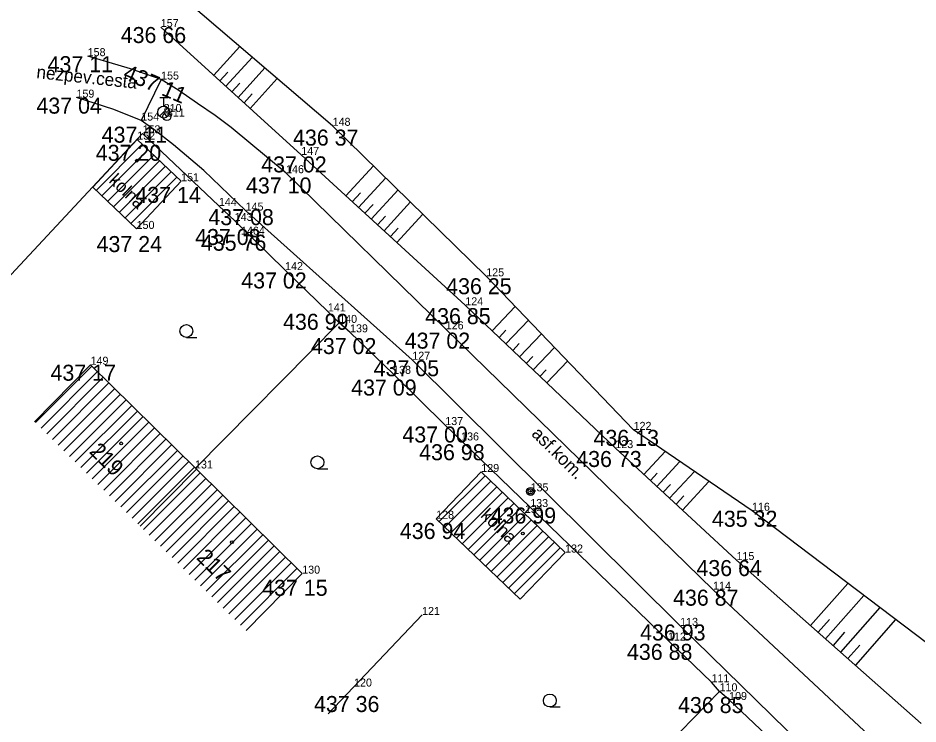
# Model space of a CAD drawing. Extents: x -559180 to -551373, y -1076947 to -1072071.
# Drawn here: x -554114.4 to -554058.2, y -1073982.9 to -1073938.8 of the extents above; entities that cross this region are included whole.
import ezdxf

# ---------------------------------------------------------------- set-up
doc = ezdxf.new("R2010")
doc.units = 0
for name, color, linetype in [('12_PLOTY', 7, 'Continuous'), ('14_BUDOVY', 7, 'Continuous'), ('17_KOMUNIKACE', 7, 'Continuous'), ('1_VODA_ZN', 7, 'Continuous'), ('20_EL_ZN', 7, 'Continuous'), ('26_SRAFY', 7, 'Continuous'), ('27_HRANA_PATA', 7, 'Continuous'), ('2_VODOVOD', 7, 'Continuous'), ('32', 7, 'Continuous'), ('3_BODY', 7, 'Continuous'), ('45_ZN_KULTURY', 7, 'Continuous'), ('47_ZN_STAV_OBJ$', 7, 'Continuous'), ('52_POPIS_UCELOVY', 7, 'Continuous'), ('54_C_POPISNA', 7, 'Continuous'), ('6_VYSKY', 7, 'Continuous')]:
    doc.layers.add(name, color=color, linetype=linetype)

# ---------------------------------------------------------------- blocks, each defined once
blk = doc.blocks.new('SLDP')
at = {"layer": '20_EL_ZN'}
for radius in [0.25, 0.158, 0.05]:
    blk.add_circle((0, 0), radius, dxfattribs=at)
blk = doc.blocks.new('BZ')
at = {"layer": '47_ZN_STAV_OBJ$'}
blk.add_circle((0, 0), 0.0875, dxfattribs=at)
blk = doc.blocks.new('ZAHRAD')
at = {"layer": '45_ZN_KULTURY'}
blk.add_line((0, 0), (0.65, 0.003), dxfattribs=at)
blk.add_circle((0, 0.403), 0.403, dxfattribs=at)
blk = doc.blocks.new('HYP')
at = {"layer": '1_VODA_ZN'}
for p, q in [((-0.25, 0.9), (0.25, 0.9)), ((0, 0.375), (0, 0.9)), ((-0.265, -0.265), (0.265, 0.265))]:
    blk.add_line(p, q, dxfattribs=at)
blk.add_circle((0, 0), 0.375, dxfattribs=at)
blk = doc.blocks.new('SV')
at = {"layer": '1_VODA_ZN'}
blk.add_circle((0, 0), 0.25, dxfattribs=at)
blk = doc.blocks.new('POINT_DISPLAY')
blk.add_line((0, 0), (0, 0))

msp = doc.modelspace()

# ---------------------------------------------------------------- linework, layer by layer
at = {"layer": '12_PLOTY'}
for p, q in [((-554094.78, -1073945.58), (-554103.93, -1073937.77)), ((-554085.18, -1073954.98), (-554094.78, -1073945.58)), ((-554117.32, -1073957.49), (-554106.66, -1073946.05)), ((-554106.66, -1073946.05), (-554101.89, -1073950.58)), ((-554100.9, -1073951.52), (-554101.89, -1073950.58)), ((-554100.9, -1073951.52), (-554097.75, -1073954.59)), ((-554095.08, -1073957.17), (-554097.75, -1073954.59)), ((-554075.97, -1073964.57), (-554085.18, -1073954.98)), ((-554094.37, -1073957.89), (-554095.08, -1073957.17)), ((-554103.361, -1073966.96), (-554094.37, -1073957.89)), ((-554093.69, -1073958.48), (-554094.37, -1073957.89)), ((-554091, -1073961.07), (-554093.69, -1073958.48)), ((-554091, -1073961.07), (-554087.74, -1073964.27)), ((-554086.75, -1073965.23), (-554087.74, -1073964.27)), ((-554068.57, -1073969.62), (-554075.97, -1073964.57)), ((-554086.75, -1073965.23), (-554082.43, -1073969.39)), ((-554082.43, -1073969.39), (-554082.789, -1073969.793)), ((-554082.43, -1073969.39), (-554073.82, -1073977.73)), ((-554054.42, -1073980.34), (-554068.57, -1073969.62)), ((-554095.052, -1073982.295), (-554089.19, -1073976.13)), ((-554071.1, -1073980.33), (-554073.82, -1073977.73)), ((-554070.6, -1073980.9), (-554071.1, -1073980.33)), ((-554070.6, -1073980.9), (-554079.705, -1073990.195)), ((-554070, -1073981.44), (-554070.6, -1073980.9)), ((-554067.28, -1073984), (-554070, -1073981.44))]:
    msp.add_line(p, q, dxfattribs=at)
at = {"layer": '14_BUDOVY'}
for p, q in [((-554109.77, -1073949.42), (-554106.99, -1073946.44)), ((-554104.25, -1073949.04), (-554106.99, -1073946.44)), ((-554107.03, -1073952.02), (-554104.25, -1073949.04)), ((-554107.03, -1073952.02), (-554109.77, -1073949.42)), ((-554113.421, -1073964.06), (-554109.91, -1073960.5)), ((-554103.295, -1073967.025), (-554109.91, -1073960.5)), ((-554106.806, -1073970.585), (-554103.295, -1073967.025)), ((-554096.68, -1073973.55), (-554103.295, -1073967.025)), ((-554088.31, -1073970.12), (-554085.49, -1073967.2)), ((-554085.49, -1073967.2), (-554080.25, -1073972.23)), ((-554088.31, -1073970.12), (-554083.07, -1073975.15)), ((-554083.07, -1073975.15), (-554080.25, -1073972.23)), ((-554100.191, -1073977.11), (-554096.68, -1073973.55))]:
    msp.add_line(p, q, dxfattribs=at)
at = {"layer": '17_KOMUNIKACE'}
for p, q in [((-554105.5, -1073942.69), (-554106.74, -1073945.25)), ((-554087.71, -1073958.29), (-554097.69, -1073948.54)), ((-554089.8, -1073960.19), (-554100.22, -1073950.87)), ((-554071, -1073974.55), (-554087.71, -1073958.29)), ((-554073.06, -1073976.81), (-554089.8, -1073960.19)), ((-554059.72, -1073985.07), (-554071, -1073974.55)), ((-554062.1, -1073987.51), (-554073.06, -1073976.81))]:
    msp.add_line(p, q, dxfattribs=at)
for points in [[(-554105.5, -1073942.69), (-554107.414, -1073942.012), (-554110.09, -1073941.23)], [(-554097.69, -1073948.54), (-554101.122, -1073945.683), (-554102.123, -1073944.933), (-554103.217, -1073944.176), (-554104.394, -1073943.367), (-554105.5, -1073942.69)], [(-554106.74, -1073945.25), (-554108.457, -1073944.571), (-554110.79, -1073943.82)], [(-554100.22, -1073950.87), (-554102.838, -1073948.376), (-554104.731, -1073946.768), (-554105.959, -1073945.809), (-554106.74, -1073945.25)]]:
    msp.add_lwpolyline(points, dxfattribs=at)
at = {"layer": '26_SRAFY'}
for p, q in [((-554100.577, -1073940.632), (-554102.208, -1073942.424)), ((-554099.798, -1073941.297), (-554101.451, -1073943.113)), ((-554101.337, -1073942.227), (-554101.829, -1073942.769)), ((-554099.019, -1073941.962), (-554100.693, -1073943.802)), ((-554098.239, -1073942.627), (-554099.936, -1073944.491)), ((-554100.573, -1073942.909), (-554101.072, -1073943.458)), ((-554099.809, -1073943.591), (-554100.315, -1073944.147)), ((-554092.231, -1073948.076), (-554093.952, -1073949.954)), ((-554091.461, -1073948.83), (-554093.158, -1073950.681)), ((-554090.692, -1073949.583), (-554092.364, -1073951.409)), ((-554093.042, -1073949.758), (-554093.555, -1073950.318)), ((-554092.256, -1073950.493), (-554092.761, -1073951.045)), ((-554089.922, -1073950.337), (-554091.57, -1073952.136)), ((-554091.469, -1073951.229), (-554091.967, -1073951.772)), ((-554089.153, -1073951.09), (-554090.777, -1073952.863)), ((-554090.683, -1073951.964), (-554091.174, -1073952.499)), ((-554083.366, -1073956.869), (-554084.81, -1073958.388)), ((-554082.549, -1073957.72), (-554083.956, -1073959.199)), ((-554083.955, -1073958.344), (-554084.383, -1073958.793)), ((-554081.732, -1073958.57), (-554083.103, -1073960.011)), ((-554083.113, -1073959.167), (-554083.529, -1073959.605)), ((-554080.915, -1073959.421), (-554082.249, -1073960.823)), ((-554082.27, -1073959.991), (-554082.676, -1073960.417)), ((-554080.098, -1073960.271), (-554081.395, -1073961.635)), ((-554081.427, -1073960.814), (-554081.822, -1073961.229)), ((-554073.994, -1073965.919), (-554075.324, -1073967.359)), ((-554073.083, -1073966.541), (-554074.522, -1073968.099)), ((-554074.508, -1073967.279), (-554074.923, -1073967.729)), ((-554072.172, -1073967.162), (-554073.721, -1073968.84)), ((-554073.673, -1073967.984), (-554074.122, -1073968.47)), ((-554071.261, -1073967.784), (-554072.919, -1073969.58)), ((-554072.839, -1073968.689), (-554073.32, -1073969.21)), ((-554062.575, -1073974.162), (-554064.905, -1073976.797)), ((-554061.582, -1073974.914), (-554063.974, -1073977.62)), ((-554060.589, -1073975.667), (-554063.043, -1073978.443)), ((-554063.731, -1073976.408), (-554064.439, -1073977.209)), ((-554059.595, -1073976.419), (-554062.112, -1073979.266)), ((-554062.781, -1073977.209), (-554063.508, -1073978.032)), ((-554061.832, -1073978.011), (-554062.577, -1073978.855))]:
    msp.add_line(p, q, dxfattribs=at)
at = {"layer": '27_HRANA_PATA'}
for p, q in [((-554096.74, -1073947.4), (-554105.52, -1073939.41)), ((-554086.49, -1073956.79), (-554096.74, -1073947.4)), ((-554077.11, -1073965.71), (-554086.49, -1073956.79)), ((-554069.54, -1073972.7), (-554077.11, -1073965.71)), ((-554057.99, -1073982.91), (-554069.54, -1073972.7))]:
    msp.add_line(p, q, dxfattribs=at)
at = {"layer": '2_VODOVOD'}
msp.add_line((-554105.14, -1073945), (-554105.34, -1073944.72), dxfattribs=at)
at = {"layer": '32'}
for p, q in [((-554109.57, -1073949.61), (-554106.687, -1073946.727)), ((-554109.207, -1073949.954), (-554106.324, -1073947.072)), ((-554108.844, -1073950.299), (-554105.961, -1073947.416)), ((-554108.481, -1073950.643), (-554105.599, -1073947.76)), ((-554108.118, -1073950.987), (-554105.236, -1073948.105)), ((-554107.756, -1073951.331), (-554104.873, -1073948.449)), ((-554107.393, -1073951.676), (-554104.51, -1073948.793)), ((-554113.362, -1073964.118), (-554109.826, -1073960.582)), ((-554113.006, -1073964.469), (-554109.47, -1073960.934)), ((-554112.65, -1073964.82), (-554109.114, -1073961.285)), ((-554112.294, -1073965.172), (-554108.758, -1073961.636)), ((-554111.938, -1073965.523), (-554108.403, -1073961.987)), ((-554111.582, -1073965.874), (-554108.047, -1073962.338)), ((-554111.226, -1073966.225), (-554107.691, -1073962.689)), ((-554110.87, -1073966.576), (-554107.335, -1073963.04)), ((-554110.514, -1073966.927), (-554106.979, -1073963.392)), ((-554110.158, -1073967.278), (-554106.623, -1073963.743)), ((-554109.802, -1073967.629), (-554106.267, -1073964.094)), ((-554109.446, -1073967.981), (-554105.911, -1073964.445)), ((-554109.09, -1073968.332), (-554105.555, -1073964.796)), ((-554108.734, -1073968.683), (-554105.199, -1073965.147)), ((-554108.378, -1073969.034), (-554104.843, -1073965.498)), ((-554108.022, -1073969.385), (-554104.487, -1073965.849)), ((-554107.666, -1073969.736), (-554104.131, -1073966.201)), ((-554107.31, -1073970.087), (-554103.775, -1073966.552)), ((-554106.955, -1073970.438), (-554103.419, -1073966.903)), ((-554106.599, -1073970.79), (-554103.063, -1073967.254)), ((-554088.121, -1073970.301), (-554085.25, -1073967.43)), ((-554106.243, -1073971.141), (-554102.707, -1073967.605)), ((-554105.887, -1073971.492), (-554102.351, -1073967.956)), ((-554087.76, -1073970.648), (-554084.889, -1073967.777)), ((-554087.399, -1073970.994), (-554084.528, -1073968.123)), ((-554105.531, -1073971.843), (-554101.995, -1073968.307)), ((-554105.175, -1073972.194), (-554101.639, -1073968.658)), ((-554087.039, -1073971.34), (-554084.168, -1073968.469)), ((-554104.819, -1073972.545), (-554101.283, -1073969.01)), ((-554086.678, -1073971.687), (-554083.807, -1073968.816)), ((-554086.317, -1073972.033), (-554083.446, -1073969.162)), ((-554104.463, -1073972.896), (-554100.927, -1073969.361)), ((-554104.107, -1073973.248), (-554100.571, -1073969.712)), ((-554085.956, -1073972.379), (-554083.085, -1073969.508)), ((-554103.751, -1073973.599), (-554100.215, -1073970.063)), ((-554103.395, -1073973.95), (-554099.859, -1073970.414)), ((-554085.595, -1073972.726), (-554082.724, -1073969.855)), ((-554085.235, -1073973.072), (-554082.364, -1073970.201)), ((-554103.039, -1073974.301), (-554099.503, -1073970.765)), ((-554084.874, -1073973.418), (-554082.003, -1073970.547)), ((-554084.513, -1073973.765), (-554081.642, -1073970.894)), ((-554102.683, -1073974.652), (-554099.147, -1073971.116)), ((-554102.327, -1073975.003), (-554098.791, -1073971.468)), ((-554084.152, -1073974.111), (-554081.281, -1073971.24)), ((-554101.971, -1073975.354), (-554098.435, -1073971.819)), ((-554083.792, -1073974.457), (-554080.921, -1073971.586)), ((-554083.431, -1073974.804), (-554080.56, -1073971.933)), ((-554101.615, -1073975.705), (-554098.079, -1073972.17)), ((-554101.259, -1073976.057), (-554097.723, -1073972.521)), ((-554100.903, -1073976.408), (-554097.367, -1073972.872)), ((-554100.547, -1073976.759), (-554097.011, -1073973.223))]:
    msp.add_line(p, q, dxfattribs=at)

# ---------------------------------------------------------------- block references
at = {"layer": '1_VODA_ZN'}
for name, p in [('POINT_DISPLAY', (-554105.52, -1073939.41)), ('POINT_DISPLAY', (-554110.09, -1073941.23)), ('POINT_DISPLAY', (-554105.5, -1073942.69)), ('POINT_DISPLAY', (-554110.79, -1073943.82)), ('HYP', (-554105.34, -1073944.72)), ('SV', (-554105.14, -1073945)), ('POINT_DISPLAY', (-554105.34, -1073944.72)), ('POINT_DISPLAY', (-554105.14, -1073945)), ('POINT_DISPLAY', (-554106.74, -1073945.25)), ('POINT_DISPLAY', (-554094.78, -1073945.58)), ('POINT_DISPLAY', (-554106.66, -1073946.05)), ('POINT_DISPLAY', (-554106.99, -1073946.44)), ('POINT_DISPLAY', (-554096.74, -1073947.4)), ('POINT_DISPLAY', (-554098.209, -1073948.033)), ('POINT_DISPLAY', (-554104.25, -1073949.04)), ('POINT_DISPLAY', (-554097.69, -1073948.54)), ('POINT_DISPLAY', (-554101.89, -1073950.58)), ('POINT_DISPLAY', (-554100.22, -1073950.87)), ('POINT_DISPLAY', (-554100.9, -1073951.52)), ('POINT_DISPLAY', (-554107.03, -1073952.02)), ('POINT_DISPLAY', (-554100.51, -1073952.38)), ('POINT_DISPLAY', (-554097.75, -1073954.59)), ('POINT_DISPLAY', (-554085.18, -1073954.98)), ('POINT_DISPLAY', (-554086.49, -1073956.79)), ('POINT_DISPLAY', (-554095.08, -1073957.17)), ('POINT_DISPLAY', (-554094.37, -1073957.89)), ('POINT_DISPLAY', (-554093.69, -1073958.48)), ('POINT_DISPLAY', (-554087.71, -1073958.29)), ('POINT_DISPLAY', (-554089.8, -1073960.19)), ('POINT_DISPLAY', (-554109.91, -1073960.5)), ('POINT_DISPLAY', (-554091, -1073961.07)), ('POINT_DISPLAY', (-554087.74, -1073964.27)), ('POINT_DISPLAY', (-554075.97, -1073964.57)), ('POINT_DISPLAY', (-554086.75, -1073965.23)), ('POINT_DISPLAY', (-554077.11, -1073965.71)), ('POINT_DISPLAY', (-554103.38, -1073966.98)), ('POINT_DISPLAY', (-554085.49, -1073967.2)), ('POINT_DISPLAY', (-554082.41, -1073968.41)), ('POINT_DISPLAY', (-554082.76, -1073969.76)), ('POINT_DISPLAY', (-554082.43, -1073969.39)), ('POINT_DISPLAY', (-554068.57, -1073969.62)), ('POINT_DISPLAY', (-554088.31, -1073970.12)), ('POINT_DISPLAY', (-554080.25, -1073972.23)), ('POINT_DISPLAY', (-554069.54, -1073972.7)), ('POINT_DISPLAY', (-554096.68, -1073973.55)), ('POINT_DISPLAY', (-554071, -1073974.55)), ('POINT_DISPLAY', (-554089.19, -1073976.13)), ('POINT_DISPLAY', (-554073.06, -1073976.81)), ('POINT_DISPLAY', (-554073.82, -1073977.73)), ('POINT_DISPLAY', (-554071.1, -1073980.33)), ('POINT_DISPLAY', (-554093.44, -1073980.6)), ('POINT_DISPLAY', (-554070.6, -1073980.9)), ('POINT_DISPLAY', (-554070, -1073981.44))]:
    msp.add_blockref(name, p, dxfattribs=at)
at = {"layer": '20_EL_ZN'}
msp.add_blockref('SLDP', (-554082.41, -1073968.41), dxfattribs=at)
at = {"layer": '45_ZN_KULTURY'}
for p in [(-554103.924, -1073958.8), (-554095.731, -1073967), (-554081.203, -1073981.877)]:
    msp.add_blockref('ZAHRAD', p, dxfattribs=at)
at = {"layer": '47_ZN_STAV_OBJ$'}
for p in [(-554107.024, -1073947.757), (-554107.998, -1073965.412), (-554082.889, -1073971.044), (-554101.072, -1073971.586)]:
    msp.add_blockref('BZ', p, dxfattribs=at)

# ---------------------------------------------------------------- texts
at = {"layer": '3_BODY'}
for s, p in [('157', (-554105.52, -1073939.41)), ('158', (-554110.09, -1073941.23)), ('155', (-554105.5, -1073942.69)), ('159', (-554110.79, -1073943.82)), ('810', (-554105.34, -1073944.72)), ('811', (-554105.14, -1073945)), ('154', (-554106.74, -1073945.25)), ('148', (-554094.78, -1073945.58)), ('153', (-554106.66, -1073946.05)), ('152', (-554106.99, -1073946.44)), ('147', (-554096.74, -1073947.4)), ('146', (-554097.69, -1073948.54)), ('151', (-554104.25, -1073949.04)), ('144', (-554101.89, -1073950.58)), ('145', (-554100.22, -1073950.87)), ('143', (-554100.9, -1073951.52)), ('150', (-554107.03, -1073952.02)), ('1464', (-554100.51, -1073952.38)), ('142', (-554097.75, -1073954.59)), ('125', (-554085.18, -1073954.98)), ('124', (-554086.49, -1073956.79)), ('141', (-554095.08, -1073957.17)), ('140', (-554094.37, -1073957.89)), ('139', (-554093.69, -1073958.48)), ('126', (-554087.71, -1073958.29)), ('127', (-554089.8, -1073960.19)), ('149', (-554109.91, -1073960.5)), ('138', (-554091, -1073961.07)), ('137', (-554087.74, -1073964.27)), ('122', (-554075.97, -1073964.57)), ('136', (-554086.75, -1073965.23)), ('123', (-554077.11, -1073965.71)), ('131', (-554103.38, -1073966.98)), ('129', (-554085.49, -1073967.2)), ('135', (-554082.41, -1073968.41)), ('134', (-554082.76, -1073969.76)), ('133', (-554082.43, -1073969.39)), ('116', (-554068.57, -1073969.62)), ('128', (-554088.31, -1073970.12)), ('132', (-554080.25, -1073972.23)), ('115', (-554069.54, -1073972.7)), ('130', (-554096.68, -1073973.55)), ('114', (-554071, -1073974.55)), ('121', (-554089.19, -1073976.13)), ('113', (-554073.06, -1073976.81)), ('112', (-554073.82, -1073977.73)), ('111', (-554071.1, -1073980.33)), ('120', (-554093.44, -1073980.6)), ('110', (-554070.6, -1073980.9)), ('109', (-554070, -1073981.44))]:
    msp.add_text(s, height=0.5, dxfattribs=at).set_placement(p)
at = {"layer": '52_POPIS_UCELOVY'}
for s, height, rotation, p in [('nezpev.cesta', 0.79998, 353.9488, (-554113.32, -1073942.601)), ('kolna', 0.8, 316.5018, (-554108.813, -1073949.068)), ('asf.kom.', 0.8, 315.2061, (-554082.401, -1073964.875)), ('kolna', 0.8, 316.1714, (-554085.581, -1073969.974))]:
    msp.add_text(s, height=height, rotation=rotation, dxfattribs=at).set_placement(p)
at = {"layer": '54_C_POPISNA'}
for s, p in [('219', (-554110.044, -1073965.975)), ('217', (-554103.348, -1073972.602))]:
    msp.add_text(s, height=1, rotation=315.3924, dxfattribs=at).set_placement(p)
at = {"layer": '6_VYSKY'}
for s, p in [('436 66', (-554108.025, -1073940.41)), ('437 11', (-554112.595, -1073942.23)), ('437 04', (-554113.295, -1073944.82)), ('437 11', (-554109.216, -1073946.634)), ('436 37', (-554097.256, -1073946.816)), ('437 20', (-554109.584, -1073947.766)), ('437 02', (-554099.245, -1073948.489)), ('437 10', (-554100.195, -1073949.806)), ('437 14', (-554107.11, -1073950.395)), ('437 08', (-554102.547, -1073951.782)), ('437 08', (-554103.375, -1073953.023)), ('435 76', (-554103.015, -1073953.38)), ('435 76', (-554103.015, -1073953.38)), ('437 24', (-554109.535, -1073953.464)), ('437 02', (-554100.491, -1073955.738)), ('436 25', (-554087.685, -1073956.098)), ('436 99', (-554097.881, -1073958.318)), ('436 85', (-554088.995, -1073957.967)), ('437 02', (-554090.275, -1073959.497)), ('437 02', (-554096.136, -1073959.835)), ('437 05', (-554092.217, -1073961.219)), ('437 17', (-554112.415, -1073961.5)), ('437 09', (-554093.623, -1073962.425)), ('437 00', (-554090.422, -1073965.359)), ('436 13', (-554078.475, -1073965.57)), ('436 98', (-554089.373, -1073966.466)), ('436 73', (-554079.556, -1073966.888)), ('436 99', (-554084.906, -1073970.42)), ('435 32', (-554071.075, -1073970.62)), ('436 94', (-554090.579, -1073971.386)), ('436 64', (-554072.045, -1073973.7)), ('437 15', (-554099.185, -1073974.934)), ('436 87', (-554073.505, -1073975.55)), ('436 93', (-554075.565, -1073977.721)), ('436 88', (-554076.384, -1073978.937)), ('437 36', (-554095.945, -1073982.192)), ('436 85', (-554073.194, -1073982.255))]:
    msp.add_text(s, height=1, dxfattribs=at).set_placement(p)
msp.add_text('437 11', height=1, rotation=337.0079, dxfattribs=at).set_placement((-554107.942, -1073942.621))

doc.saveas('drawing.dxf')
